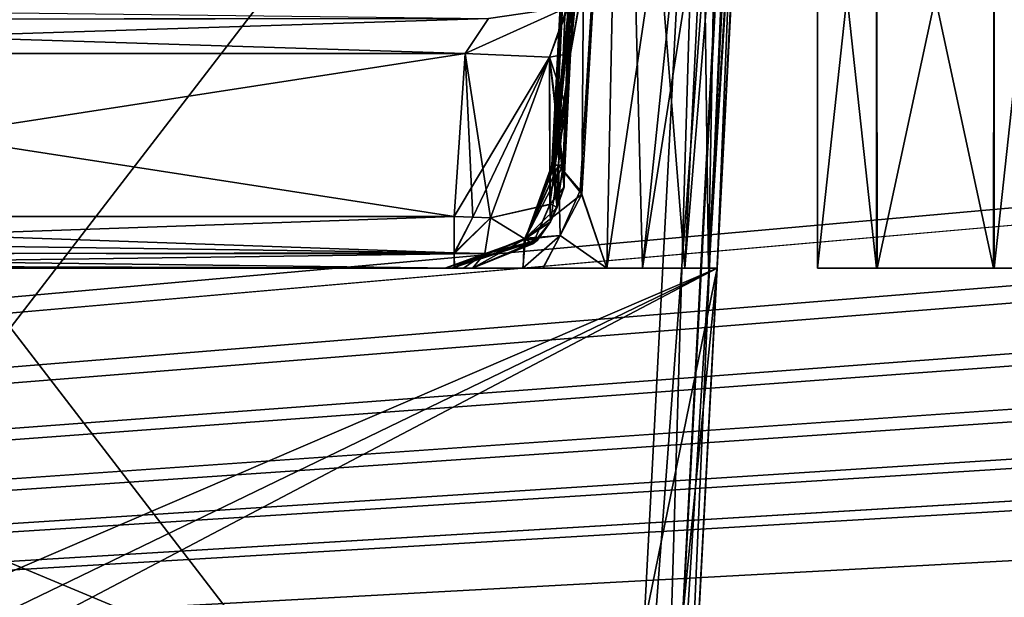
# Model space of a CAD drawing. Header units: inches. Extents: x -9.1 to 9.1, y -1.6 to 4.3.
# Tile 276 of 656: x -3.505 to -2.962, y -1.286 to -0.968. Entities that reach past the tile are written whole.
import ezdxf

# ---------------------------------------------------------------- set-up
doc = ezdxf.new("R2010")
doc.units = ezdxf.units.IN
doc.header["$LTSCALE"] = 81.481481
doc.header["$MEASUREMENT"] = 0
for name, color, linetype in [('124', 7, 'CONTINUOUS'), ('13429', 7, 'CONTINUOUS'), ('13430', 7, 'CONTINUOUS'), ('13431', 7, 'CONTINUOUS'), ('13504', 7, 'CONTINUOUS'), ('13505', 7, 'CONTINUOUS'), ('13506', 7, 'CONTINUOUS'), ('13549', 7, 'CONTINUOUS'), ('13550', 7, 'CONTINUOUS'), ('13551', 7, 'CONTINUOUS'), ('169', 7, 'CONTINUOUS'), ('175', 7, 'CONTINUOUS'), ('2639', 7, 'CONTINUOUS'), ('2640', 7, 'CONTINUOUS'), ('2641', 7, 'CONTINUOUS'), ('2642', 7, 'CONTINUOUS'), ('2643', 7, 'CONTINUOUS'), ('2644', 7, 'CONTINUOUS'), ('395', 7, 'CONTINUOUS'), ('404', 7, 'CONTINUOUS'), ('405', 7, 'CONTINUOUS'), ('406', 7, 'CONTINUOUS'), ('407', 7, 'CONTINUOUS'), ('408', 7, 'CONTINUOUS'), ('409', 7, 'CONTINUOUS'), ('410', 7, 'CONTINUOUS'), ('411', 7, 'CONTINUOUS'), ('412', 7, 'CONTINUOUS'), ('413', 7, 'CONTINUOUS'), ('414', 7, 'CONTINUOUS'), ('415', 7, 'CONTINUOUS'), ('5442', 7, 'CONTINUOUS'), ('5443', 7, 'CONTINUOUS'), ('5615', 7, 'CONTINUOUS'), ('5619', 7, 'CONTINUOUS'), ('5624', 7, 'CONTINUOUS'), ('5625', 7, 'CONTINUOUS'), ('5626', 7, 'CONTINUOUS'), ('5627', 7, 'CONTINUOUS'), ('5916', 7, 'CONTINUOUS'), ('5917', 7, 'CONTINUOUS'), ('78', 7, 'CONTINUOUS'), ('91', 7, 'CONTINUOUS')]:
    doc.layers.add(name, color=color, linetype=linetype)

msp = doc.modelspace()

# ---------------------------------------------------------------- linework, layer by layer
at = {"layer": '124', "linetype": 'Continuous'}
for points in [[(-3.12031, -1.105, 4.05518), (-3.89919, -1.105, 4.05518), (-3.13698, -1.42314, 4.05518), (-3.12031, -1.105, 4.05518)], [(-3.13698, -1.42314, 4.05518), (-3.89919, -1.105, 4.05518), (-3.1556, -1.46352, 4.05518), (-3.13698, -1.42314, 4.05518)], [(-3.1556, -1.46352, 4.05518), (-3.89919, -1.105, 4.05518), (-3.1969, -1.48, 4.05518), (-3.1556, -1.46352, 4.05518)], [(-3.1969, -1.48, 4.05518), (-3.89919, -1.105, 4.05518), (-3.83209, -1.48, 4.05518), (-3.1969, -1.48, 4.05518)]]:
    msp.add_3dface(points, dxfattribs=at)
at = {"layer": '13429', "linetype": 'Continuous'}
for points in [[(-3.06495, -0.805, 3.6), (-3.06495, -1.105, 3.6), (-3.03249, -1.105, 3.6562), (-3.06495, -0.805, 3.6)], [(-3.03247, -0.805, 3.65625), (-3.06495, -0.805, 3.6), (-3.03249, -1.105, 3.6562), (-3.03247, -0.805, 3.65625)], [(-2.96795, -1.105, 3.65646), (-3.03247, -0.805, 3.65625), (-3.03249, -1.105, 3.6562), (-2.96795, -1.105, 3.65646)], [(-2.96753, -0.805, 3.65625), (-3.03247, -0.805, 3.65625), (-2.96795, -1.105, 3.65646), (-2.96753, -0.805, 3.65625)], [(-2.93505, -1.105, 3.6), (-2.96753, -0.805, 3.65625), (-2.96795, -1.105, 3.65646), (-2.93505, -1.105, 3.6)], [(-2.93505, -0.805, 3.6), (-2.96753, -0.805, 3.65625), (-2.93505, -1.105, 3.6), (-2.93505, -0.805, 3.6)]]:
    msp.add_3dface(points, dxfattribs=at)
at = {"layer": '13430', "linetype": 'Continuous'}
for points in [[(-3.06495, -1.105, 3.6), (-2.93505, -1.105, 3.6), (-2.96795, -1.105, 3.65646), (-3.06495, -1.105, 3.6)], [(-2.93505, -1.105, 3.6), (-3.06495, -1.105, 3.6), (-3.03205, -1.105, 3.54354), (-2.93505, -1.105, 3.6)], [(-3.06495, -1.105, 3.6), (-2.96795, -1.105, 3.65646), (-3.03249, -1.105, 3.6562), (-3.06495, -1.105, 3.6)], [(-2.96751, -1.105, 3.5438), (-2.93505, -1.105, 3.6), (-3.03205, -1.105, 3.54354), (-2.96751, -1.105, 3.5438)]]:
    msp.add_3dface(points, dxfattribs=at)
at = {"layer": '13431', "linetype": 'Continuous'}
for points in [[(-3.06495, -1.105, 3.6), (-3.06495, -0.805, 3.6), (-3.03247, -0.805, 3.54375), (-3.06495, -1.105, 3.6)], [(-3.03205, -1.105, 3.54354), (-3.06495, -1.105, 3.6), (-3.03247, -0.805, 3.54375), (-3.03205, -1.105, 3.54354)], [(-2.96753, -0.805, 3.54375), (-3.03205, -1.105, 3.54354), (-3.03247, -0.805, 3.54375), (-2.96753, -0.805, 3.54375)], [(-2.96751, -1.105, 3.5438), (-3.03205, -1.105, 3.54354), (-2.96753, -0.805, 3.54375), (-2.96751, -1.105, 3.5438)], [(-2.93505, -0.805, 3.6), (-2.96751, -1.105, 3.5438), (-2.96753, -0.805, 3.54375), (-2.93505, -0.805, 3.6)], [(-2.93505, -0.805, 3.6), (-2.93505, -1.105, 3.6), (-2.96751, -1.105, 3.5438), (-2.93505, -0.805, 3.6)]]:
    msp.add_3dface(points, dxfattribs=at)
at = {"layer": '13504', "linetype": 'Continuous'}
for points in [[(-3.06495, -0.805, -3.6), (-3.06495, -1.105, -3.6), (-3.03249, -1.105, -3.5438), (-3.06495, -0.805, -3.6)], [(-3.03247, -0.805, -3.54375), (-3.06495, -0.805, -3.6), (-3.03249, -1.105, -3.5438), (-3.03247, -0.805, -3.54375)], [(-2.96795, -1.105, -3.54354), (-3.03247, -0.805, -3.54375), (-3.03249, -1.105, -3.5438), (-2.96795, -1.105, -3.54354)], [(-2.96753, -0.805, -3.54375), (-3.03247, -0.805, -3.54375), (-2.96795, -1.105, -3.54354), (-2.96753, -0.805, -3.54375)], [(-2.93505, -1.105, -3.6), (-2.96753, -0.805, -3.54375), (-2.96795, -1.105, -3.54354), (-2.93505, -1.105, -3.6)], [(-2.93505, -0.805, -3.6), (-2.96753, -0.805, -3.54375), (-2.93505, -1.105, -3.6), (-2.93505, -0.805, -3.6)]]:
    msp.add_3dface(points, dxfattribs=at)
at = {"layer": '13505', "linetype": 'Continuous'}
for points in [[(-3.06495, -1.105, -3.6), (-2.93505, -1.105, -3.6), (-2.96795, -1.105, -3.54354), (-3.06495, -1.105, -3.6)], [(-2.93505, -1.105, -3.6), (-3.06495, -1.105, -3.6), (-3.03205, -1.105, -3.65646), (-2.93505, -1.105, -3.6)], [(-3.06495, -1.105, -3.6), (-2.96795, -1.105, -3.54354), (-3.03249, -1.105, -3.5438), (-3.06495, -1.105, -3.6)], [(-2.96751, -1.105, -3.6562), (-2.93505, -1.105, -3.6), (-3.03205, -1.105, -3.65646), (-2.96751, -1.105, -3.6562)]]:
    msp.add_3dface(points, dxfattribs=at)
at = {"layer": '13506', "linetype": 'Continuous'}
for points in [[(-3.06495, -1.105, -3.6), (-3.06495, -0.805, -3.6), (-3.03247, -0.805, -3.65625), (-3.06495, -1.105, -3.6)], [(-3.03205, -1.105, -3.65646), (-3.06495, -1.105, -3.6), (-3.03247, -0.805, -3.65625), (-3.03205, -1.105, -3.65646)], [(-2.96753, -0.805, -3.65625), (-3.03205, -1.105, -3.65646), (-3.03247, -0.805, -3.65625), (-2.96753, -0.805, -3.65625)], [(-2.96751, -1.105, -3.6562), (-3.03205, -1.105, -3.65646), (-2.96753, -0.805, -3.65625), (-2.96751, -1.105, -3.6562)], [(-2.93505, -0.805, -3.6), (-2.96751, -1.105, -3.6562), (-2.96753, -0.805, -3.65625), (-2.93505, -0.805, -3.6)], [(-2.93505, -0.805, -3.6), (-2.93505, -1.105, -3.6), (-2.96751, -1.105, -3.6562), (-2.93505, -0.805, -3.6)]]:
    msp.add_3dface(points, dxfattribs=at)
at = {"layer": '13549', "linetype": 'Continuous'}
for points in [[(-3.06495, -0.805), (-3.06495, -1.105), (-3.03249, -1.105, 0.0562), (-3.06495, -0.805)], [(-3.03247, -0.805, 0.05625), (-3.06495, -0.805), (-3.03249, -1.105, 0.0562), (-3.03247, -0.805, 0.05625)], [(-2.96795, -1.105, 0.05646), (-3.03247, -0.805, 0.05625), (-3.03249, -1.105, 0.0562), (-2.96795, -1.105, 0.05646)], [(-2.96753, -0.805, 0.05625), (-3.03247, -0.805, 0.05625), (-2.96795, -1.105, 0.05646), (-2.96753, -0.805, 0.05625)], [(-2.93505, -1.105), (-2.96753, -0.805, 0.05625), (-2.96795, -1.105, 0.05646), (-2.93505, -1.105)], [(-2.93505, -0.805), (-2.96753, -0.805, 0.05625), (-2.93505, -1.105), (-2.93505, -0.805)]]:
    msp.add_3dface(points, dxfattribs=at)
at = {"layer": '13550', "linetype": 'Continuous'}
for points in [[(-3.06495, -1.105), (-2.93505, -1.105), (-2.96795, -1.105, 0.05646), (-3.06495, -1.105)], [(-2.93505, -1.105), (-3.06495, -1.105), (-3.03205, -1.105, -0.05646), (-2.93505, -1.105)], [(-3.06495, -1.105), (-2.96795, -1.105, 0.05646), (-3.03249, -1.105, 0.0562), (-3.06495, -1.105)], [(-2.96751, -1.105, -0.0562), (-2.93505, -1.105), (-3.03205, -1.105, -0.05646), (-2.96751, -1.105, -0.0562)]]:
    msp.add_3dface(points, dxfattribs=at)
at = {"layer": '13551', "linetype": 'Continuous'}
for points in [[(-3.06495, -1.105), (-3.06495, -0.805), (-3.03247, -0.805, -0.05625), (-3.06495, -1.105)], [(-3.03205, -1.105, -0.05646), (-3.06495, -1.105), (-3.03247, -0.805, -0.05625), (-3.03205, -1.105, -0.05646)], [(-2.96753, -0.805, -0.05625), (-3.03205, -1.105, -0.05646), (-3.03247, -0.805, -0.05625), (-2.96753, -0.805, -0.05625)], [(-2.96751, -1.105, -0.0562), (-3.03205, -1.105, -0.05646), (-2.96753, -0.805, -0.05625), (-2.96751, -1.105, -0.0562)], [(-2.93505, -0.805), (-2.96751, -1.105, -0.0562), (-2.96753, -0.805, -0.05625), (-2.93505, -0.805)], [(-2.93505, -0.805), (-2.93505, -1.105), (-2.96751, -1.105, -0.0562), (-2.93505, -0.805)]]:
    msp.add_3dface(points, dxfattribs=at)
at = {"layer": '169', "linetype": 'Continuous'}
for points in [[(-3.89919, -1.105, 3.7469), (-3.89919, -1.105, 4.05518), (-3.12031, -1.105, 4.05518), (-3.89919, -1.105, 3.7469)], [(-3.89919, -1.105, 3.7469), (-3.12031, -1.105, 4.05518), (-3.88543, -1.105, 3.6997), (-3.89919, -1.105, 3.7469)], [(-3.88543, -1.105, 3.6997), (-3.12031, -1.105, 4.05518), (-3.86716, -1.105, 3.67513), (-3.88543, -1.105, 3.6997)], [(-3.86716, -1.105, 3.67513), (-3.12031, -1.105, 4.05518), (-3.84226, -1.105, 3.65059), (-3.86716, -1.105, 3.67513)], [(-3.84226, -1.105, 3.65059), (-3.12031, -1.105, 4.05518), (-3.84181, -1.105, 3.50599), (-3.84226, -1.105, 3.65059)], [(-3.84181, -1.105, 3.50599), (-3.12031, -1.105, 4.05518), (-3.26648, -1.105, 3.65059), (-3.84181, -1.105, 3.50599)], [(-3.26502, -1.105, 3.50597), (-3.84181, -1.105, 3.50599), (-3.27037, -1.105, 3.57837), (-3.26502, -1.105, 3.50597)], [(-3.27037, -1.105, 3.57837), (-3.84181, -1.105, 3.50599), (-3.26648, -1.105, 3.65059), (-3.27037, -1.105, 3.57837)], [(-3.25506, -1.105, 3.5077), (-3.26502, -1.105, 3.50597), (-3.27037, -1.105, 3.57837), (-3.25506, -1.105, 3.5077)], [(-3.26648, -1.105, 3.65059), (-3.12031, -1.105, 4.05518), (-3.22713, -1.105, 3.67376), (-3.26648, -1.105, 3.65059)], [(-3.26002, -1.105, 3.5064), (-3.26502, -1.105, 3.50597), (-3.25506, -1.105, 3.5077), (-3.26002, -1.105, 3.5064)], [(-3.22713, -1.105, 3.67376), (-3.12031, -1.105, 4.05518), (-3.21617, -1.105, 3.68075), (-3.22713, -1.105, 3.67376)], [(-3.21617, -1.105, 3.68075), (-3.12031, -1.105, 4.05518), (-3.18096, -1.105, 3.71481), (-3.21617, -1.105, 3.68075)], [(-3.18096, -1.105, 3.71481), (-3.12031, -1.105, 4.05518), (-3.16139, -1.105, 3.74099), (-3.18096, -1.105, 3.71481)], [(-3.16139, -1.105, 3.74099), (-3.12031, -1.105, 4.05518), (-3.13807, -1.105, 3.7639), (-3.16139, -1.105, 3.74099)], [(-3.13807, -1.105, 3.7639), (-3.12031, -1.105, 4.05518), (-3.12497, -1.105, 3.78104), (-3.13807, -1.105, 3.7639)], [(-3.12031, -1.105, 4.05518), (-3.12031, -1.105, 3.80209), (-3.12497, -1.105, 3.78104), (-3.12031, -1.105, 4.05518)]]:
    msp.add_3dface(points, dxfattribs=at)
at = {"layer": '175', "linetype": 'Continuous'}
for points in [[(-3.12031, -1.105, -4.04245), (-3.89919, -1.105, -4.04245), (-3.12031, -1.105, -3.80209), (-3.12031, -1.105, -4.04245)], [(-3.12031, -1.105, -3.80209), (-3.89919, -1.105, -4.04245), (-3.12497, -1.105, -3.78104), (-3.12031, -1.105, -3.80209)], [(-3.13807, -1.105, -3.7639), (-3.89919, -1.105, -4.04245), (-3.16139, -1.105, -3.74099), (-3.13807, -1.105, -3.7639)], [(-3.89919, -1.105, -4.04245), (-3.13807, -1.105, -3.7639), (-3.12497, -1.105, -3.78104), (-3.89919, -1.105, -4.04245)], [(-3.89919, -1.105, -4.04245), (-3.18096, -1.105, -3.7148), (-3.16139, -1.105, -3.74099), (-3.89919, -1.105, -4.04245)], [(-3.18096, -1.105, -3.7148), (-3.89919, -1.105, -4.04245), (-3.21632, -1.105, -3.68066), (-3.18096, -1.105, -3.7148)], [(-3.21632, -1.105, -3.68066), (-3.89919, -1.105, -4.04245), (-3.2273, -1.105, -3.67366), (-3.21632, -1.105, -3.68066)], [(-3.2273, -1.105, -3.67366), (-3.89919, -1.105, -4.04245), (-3.26648, -1.105, -3.65059), (-3.2273, -1.105, -3.67366)], [(-3.26648, -1.105, -3.65059), (-3.89919, -1.105, -4.04245), (-3.27037, -1.105, -3.57837), (-3.26648, -1.105, -3.65059)], [(-3.27037, -1.105, -3.57837), (-3.89919, -1.105, -4.04245), (-3.84226, -1.105, -3.65059), (-3.27037, -1.105, -3.57837)], [(-3.2651, -1.105, -3.50597), (-3.27037, -1.105, -3.57837), (-3.84226, -1.105, -3.65059), (-3.2651, -1.105, -3.50597)], [(-3.84226, -1.105, -3.50597), (-3.2651, -1.105, -3.50597), (-3.84226, -1.105, -3.65059), (-3.84226, -1.105, -3.50597)], [(-3.25506, -1.105, -3.5077), (-3.27037, -1.105, -3.57837), (-3.25998, -1.105, -3.50641), (-3.25506, -1.105, -3.5077)], [(-3.25998, -1.105, -3.50641), (-3.27037, -1.105, -3.57837), (-3.2651, -1.105, -3.50597), (-3.25998, -1.105, -3.50641)]]:
    msp.add_3dface(points, dxfattribs=at)
at = {"layer": '2639', "linetype": 'Continuous'}
for points in [[(-3.84077, -1.07657, -3.47601), (-3.2651, -1.09647, -3.48502), (-3.85699, -1.0882, -3.47903), (-3.84077, -1.07657, -3.47601)], [(-3.2651, -1.07657, -3.47601), (-3.2651, -1.09647, -3.48502), (-3.84077, -1.07657, -3.47601), (-3.2651, -1.07657, -3.47601)], [(-3.85699, -1.0882, -3.47903), (-3.2651, -1.09647, -3.48502), (-3.8713, -1.0975, -3.48613), (-3.85699, -1.0882, -3.47903)], [(-3.2651, -1.09647, -3.48502), (-3.2651, -1.105, -3.50597), (-3.8713, -1.0975, -3.48613), (-3.2651, -1.09647, -3.48502)], [(-3.8713, -1.0975, -3.48613), (-3.2651, -1.105, -3.50597), (-3.85743, -1.10305, -3.49532), (-3.8713, -1.0975, -3.48613)], [(-3.2651, -1.105, -3.50597), (-3.84226, -1.105, -3.50597), (-3.85743, -1.10305, -3.49532), (-3.2651, -1.105, -3.50597)]]:
    msp.add_3dface(points, dxfattribs=at)
at = {"layer": '2640', "linetype": 'Continuous'}
for points in [[(-3.84548, -0.98664, -3.4713), (-3.25904, -0.98664, -3.4713), (-3.84077, -1.07657, -3.47601), (-3.84548, -0.98664, -3.4713)], [(-3.25904, -0.98664, -3.4713), (-3.2651, -1.07657, -3.47601), (-3.84077, -1.07657, -3.47601), (-3.25904, -0.98664, -3.4713)]]:
    msp.add_3dface(points, dxfattribs=at)
at = {"layer": '2641', "linetype": 'Continuous'}
for points in [[(-3.25904, -0.98664, -3.4713), (-3.21266, -0.98864, -3.4935), (-3.2651, -1.07657, -3.47601), (-3.25904, -0.98664, -3.4713)], [(-3.21266, -0.98864, -3.4935), (-3.20113, -0.98664, -3.54659), (-3.21241, -1.06989, -3.50617), (-3.21266, -0.98864, -3.4935)], [(-3.20113, -0.98664, -3.54659), (-3.2047, -1.06048, -3.52652), (-3.21241, -1.06989, -3.50617), (-3.20113, -0.98664, -3.54659)], [(-3.20113, -0.98664, -3.54659), (-3.2031, -1.01737, -3.54776), (-3.2047, -1.06048, -3.52652), (-3.20113, -0.98664, -3.54659)], [(-3.2651, -1.07657, -3.47601), (-3.21266, -0.98864, -3.4935), (-3.25493, -1.07688, -3.4769), (-3.2651, -1.07657, -3.47601)], [(-3.21266, -0.98864, -3.4935), (-3.24505, -1.07714, -3.4795), (-3.25493, -1.07688, -3.4769), (-3.21266, -0.98864, -3.4935)], [(-3.24505, -1.07714, -3.4795), (-3.21266, -0.98864, -3.4935), (-3.21241, -1.06989, -3.50617), (-3.24505, -1.07714, -3.4795)], [(-3.2031, -1.01737, -3.54776), (-3.20506, -1.04814, -3.54893), (-3.2047, -1.06048, -3.52652), (-3.2031, -1.01737, -3.54776)]]:
    msp.add_3dface(points, dxfattribs=at)
at = {"layer": '2642', "linetype": 'Continuous'}
for points in [[(-3.1919, -0.67738, -3.6), (-3.17224, -0.67738, -3.6846), (-3.21133, -1.04814, -3.6), (-3.1919, -0.67738, -3.6)], [(-3.21133, -1.04814, -3.6), (-3.17224, -0.67738, -3.6846), (-3.2104, -1.04814, -3.61979), (-3.21133, -1.04814, -3.6)], [(-3.20975, -1.04814, -3.57427), (-3.1919, -0.67738, -3.6), (-3.21133, -1.04814, -3.6), (-3.20975, -1.04814, -3.57427)], [(-3.2104, -1.04814, -3.61979), (-3.17224, -0.67738, -3.6846), (-3.20762, -1.04814, -3.63941), (-3.2104, -1.04814, -3.61979)], [(-3.20506, -1.04814, -3.54893), (-3.1919, -0.67738, -3.6), (-3.20975, -1.04814, -3.57427), (-3.20506, -1.04814, -3.54893)], [(-3.20762, -1.04814, -3.63941), (-3.17224, -0.67738, -3.6846), (-3.19574, -1.0621, -3.68157), (-3.20762, -1.04814, -3.63941)], [(-3.2031, -1.01737, -3.54776), (-3.1919, -0.67738, -3.6), (-3.20506, -1.04814, -3.54893), (-3.2031, -1.01737, -3.54776)], [(-3.20113, -0.98664, -3.54659), (-3.1919, -0.67738, -3.6), (-3.2031, -1.01737, -3.54776), (-3.20113, -0.98664, -3.54659)], [(-3.20113, -0.98664, -3.54659), (-3.19011, -0.92503, -3.52363), (-3.1919, -0.67738, -3.6), (-3.20113, -0.98664, -3.54659)], [(-3.19574, -1.0621, -3.68157), (-3.17224, -0.67738, -3.6846), (-3.18096, -1.105, -3.7148), (-3.19574, -1.0621, -3.68157)], [(-3.17224, -0.67738, -3.6846), (-3.1173, -0.67738, -3.75187), (-3.18096, -1.105, -3.7148), (-3.17224, -0.67738, -3.6846)], [(-3.18096, -1.105, -3.7148), (-3.1173, -0.67738, -3.75187), (-3.16139, -1.105, -3.74099), (-3.18096, -1.105, -3.7148)], [(-3.1173, -0.67738, -3.75187), (-3.12772, -0.89133, -3.75792), (-3.16139, -1.105, -3.74099), (-3.1173, -0.67738, -3.75187)], [(-3.12772, -0.89133, -3.75792), (-3.13807, -1.105, -3.7639), (-3.16139, -1.105, -3.74099), (-3.12772, -0.89133, -3.75792)]]:
    msp.add_3dface(points, dxfattribs=at)
at = {"layer": '2643', "linetype": 'Continuous'}
for points in [[(-3.13807, -1.105, -3.7639), (-3.12772, -0.89133, -3.75792), (-3.10302, -0.67768, -3.76938), (-3.13807, -1.105, -3.7639)], [(-3.12497, -1.105, -3.78104), (-3.13807, -1.105, -3.7639), (-3.10302, -0.67768, -3.76938), (-3.12497, -1.105, -3.78104)], [(-3.12031, -1.105, -3.80209), (-3.12497, -1.105, -3.78104), (-3.09848, -0.67755, -3.7838), (-3.12031, -1.105, -3.80209)], [(-3.09848, -0.67755, -3.7838), (-3.12497, -1.105, -3.78104), (-3.10302, -0.67768, -3.76938), (-3.09848, -0.67755, -3.7838)], [(-3.0979, -0.67738, -3.79138), (-3.12031, -1.105, -3.80209), (-3.09848, -0.67755, -3.7838), (-3.0979, -0.67738, -3.79138)]]:
    msp.add_3dface(points, dxfattribs=at)
at = {"layer": '2644', "linetype": 'Continuous'}
for points in [[(-3.13827, -1.44782, -4.17841), (-3.13698, -1.42314, -4.11649), (-3.081, -0.355, -4.53392), (-3.13827, -1.44782, -4.17841)], [(-3.09584, -0.63817, -4.4453), (-3.13827, -1.44782, -4.17841), (-3.081, -0.355, -4.53392), (-3.09584, -0.63817, -4.4453)], [(-3.13698, -1.42314, -4.04245), (-3.12031, -1.105, -4.04245), (-3.081, -0.355, -4.53392), (-3.13698, -1.42314, -4.04245)], [(-3.13698, -1.42314, -4.11649), (-3.13698, -1.42314, -4.04245), (-3.081, -0.355, -4.53392), (-3.13698, -1.42314, -4.11649)], [(-3.081, -0.355, -4.53392), (-3.12031, -1.105, -4.04245), (-3.12031, -1.105, -3.80209), (-3.081, -0.355, -4.53392)], [(-3.0979, -0.67738, -3.79138), (-3.081, -0.355, -4.53392), (-3.12031, -1.105, -3.80209), (-3.0979, -0.67738, -3.79138)], [(-3.14486, -1.57343, -4.20977), (-3.14145, -1.50843, -4.20637), (-3.09584, -0.63817, -4.4453), (-3.14486, -1.57343, -4.20977)], [(-3.14486, -1.57343, -4.39629), (-3.14486, -1.57343, -4.20977), (-3.09584, -0.63817, -4.4453), (-3.14486, -1.57343, -4.39629)], [(-3.14145, -1.50843, -4.20637), (-3.13827, -1.44782, -4.17841), (-3.09584, -0.63817, -4.4453), (-3.14145, -1.50843, -4.20637)]]:
    msp.add_3dface(points, dxfattribs=at)
at = {"layer": '395', "linetype": 'Continuous'}
for points in [[(-8.57837, -1.57343, 4.62775), (8.57837, -1.57343, 4.62775), (-8.52935, -0.63817, 4.57874), (-8.57837, -1.57343, 4.62775)], [(-8.52935, -0.63817, 4.57874), (8.57837, -1.57343, 4.62775), (-7.12257, -0.63817, 4.57874), (-8.52935, -0.63817, 4.57874)], [(-7.12257, -0.63817, 4.57874), (8.57837, -1.57343, 4.62775), (-6.87743, -0.63817, 4.57874), (-7.12257, -0.63817, 4.57874)], [(-6.87743, -0.63817, 4.57874), (8.57837, -1.57343, 4.62775), (-6.10307, -0.63817, 4.57874), (-6.87743, -0.63817, 4.57874)], [(-6.10307, -0.63817, 4.57874), (8.57837, -1.57343, 4.62775), (-5.89693, -0.63817, 4.57874), (-6.10307, -0.63817, 4.57874)], [(-5.89693, -0.63817, 4.57874), (8.57837, -1.57343, 4.62775), (-5.12257, -0.63817, 4.57874), (-5.89693, -0.63817, 4.57874)], [(-5.12257, -0.63817, 4.57874), (8.57837, -1.57343, 4.62775), (-4.87743, -0.63817, 4.57874), (-5.12257, -0.63817, 4.57874)], [(-4.87743, -0.63817, 4.57874), (8.57837, -1.57343, 4.62775), (-4.10307, -0.63817, 4.57874), (-4.87743, -0.63817, 4.57874)], [(8.57837, -1.57343, 4.62775), (-3.89693, -0.63817, 4.57874), (-4.10307, -0.63817, 4.57874), (8.57837, -1.57343, 4.62775)], [(-3.89693, -0.63817, 4.57874), (8.57837, -1.57343, 4.62775), (-3.12257, -0.63817, 4.57874), (-3.89693, -0.63817, 4.57874)], [(-3.12257, -0.63817, 4.57874), (8.57837, -1.57343, 4.62775), (-2.87743, -0.63817, 4.57874), (-3.12257, -0.63817, 4.57874)]]:
    msp.add_3dface(points, dxfattribs=at)
at = {"layer": '404', "linetype": 'Continuous'}
for points in [[(-3.09584, -0.63817, 4.4453), (-3.09655, -0.65162, 3.78426), (-3.14486, -1.57343, 4.39629), (-3.09584, -0.63817, 4.4453)], [(-3.09655, -0.65162, 3.78426), (-3.12031, -1.105, 4.05518), (-3.14486, -1.57343, 4.39629), (-3.09655, -0.65162, 3.78426)], [(-3.0979, -0.67738, 3.79138), (-3.12031, -1.105, 4.05518), (-3.09655, -0.65162, 3.78426), (-3.0979, -0.67738, 3.79138)], [(-3.12031, -1.105, 3.80209), (-3.12031, -1.105, 4.05518), (-3.0979, -0.67738, 3.79138), (-3.12031, -1.105, 3.80209)], [(-3.14486, -1.57343, 4.39629), (-3.12031, -1.105, 4.05518), (-3.14145, -1.50843, 4.20637), (-3.14486, -1.57343, 4.39629)], [(-3.14145, -1.50843, 4.20637), (-3.12031, -1.105, 4.05518), (-3.13827, -1.44786, 4.17845), (-3.14145, -1.50843, 4.20637)], [(-3.13827, -1.44786, 4.17845), (-3.12031, -1.105, 4.05518), (-3.13698, -1.42314, 4.11649), (-3.13827, -1.44786, 4.17845)], [(-3.12031, -1.105, 4.05518), (-3.13698, -1.42314, 4.05518), (-3.13698, -1.42314, 4.11649), (-3.12031, -1.105, 4.05518)]]:
    msp.add_3dface(points, dxfattribs=at)
at = {"layer": '405', "linetype": 'Continuous'}
for points in [[(-3.12497, -1.105, 3.78104), (-3.1173, -0.67738, 3.75187), (-3.12772, -0.89133, 3.75792), (-3.12497, -1.105, 3.78104)], [(-3.1173, -0.67738, 3.75187), (-3.12497, -1.105, 3.78104), (-3.10303, -0.67768, 3.76938), (-3.1173, -0.67738, 3.75187)], [(-3.12497, -1.105, 3.78104), (-3.12031, -1.105, 3.80209), (-3.10303, -0.67768, 3.76938), (-3.12497, -1.105, 3.78104)], [(-3.12031, -1.105, 3.80209), (-3.0979, -0.67738, 3.79138), (-3.09848, -0.67755, 3.78386), (-3.12031, -1.105, 3.80209)], [(-3.12031, -1.105, 3.80209), (-3.09848, -0.67755, 3.78386), (-3.10303, -0.67768, 3.76938), (-3.12031, -1.105, 3.80209)], [(-3.13807, -1.105, 3.7639), (-3.12497, -1.105, 3.78104), (-3.12772, -0.89133, 3.75792), (-3.13807, -1.105, 3.7639)]]:
    msp.add_3dface(points, dxfattribs=at)
at = {"layer": '406', "linetype": 'Continuous'}
for points in [[(-3.21133, -1.04814, 3.6), (-3.2104, -1.04814, 3.61979), (-3.1919, -0.67738, 3.6), (-3.21133, -1.04814, 3.6)], [(-3.20975, -1.04814, 3.57427), (-3.21133, -1.04814, 3.6), (-3.17224, -0.67738, 3.5154), (-3.20975, -1.04814, 3.57427)], [(-3.17224, -0.67738, 3.5154), (-3.21133, -1.04814, 3.6), (-3.1919, -0.67738, 3.6), (-3.17224, -0.67738, 3.5154)], [(-3.2104, -1.04814, 3.61979), (-3.20762, -1.04814, 3.63941), (-3.1919, -0.67738, 3.6), (-3.2104, -1.04814, 3.61979)], [(-3.20113, -0.98664, 3.54659), (-3.20975, -1.04814, 3.57427), (-3.17224, -0.67738, 3.5154), (-3.20113, -0.98664, 3.54659)], [(-3.20762, -1.04814, 3.63941), (-3.19484, -1.06412, 3.68396), (-3.1919, -0.67738, 3.6), (-3.20762, -1.04814, 3.63941)], [(-3.19052, -0.92607, 3.52453), (-3.20113, -0.98664, 3.54659), (-3.17224, -0.67738, 3.5154), (-3.19052, -0.92607, 3.52453)], [(-3.19484, -1.06412, 3.68396), (-3.18096, -1.105, 3.71481), (-3.17224, -0.67738, 3.6846), (-3.19484, -1.06412, 3.68396)], [(-3.1919, -0.67738, 3.6), (-3.19484, -1.06412, 3.68396), (-3.17224, -0.67738, 3.6846), (-3.1919, -0.67738, 3.6)], [(-3.18096, -1.105, 3.71481), (-3.16139, -1.105, 3.74099), (-3.17224, -0.67738, 3.6846), (-3.18096, -1.105, 3.71481)], [(-3.16139, -1.105, 3.74099), (-3.13807, -1.105, 3.7639), (-3.17224, -0.67738, 3.6846), (-3.16139, -1.105, 3.74099)], [(-3.17224, -0.67738, 3.6846), (-3.13807, -1.105, 3.7639), (-3.12772, -0.89133, 3.75792), (-3.17224, -0.67738, 3.6846)], [(-3.20975, -1.04814, 3.57427), (-3.20113, -0.98664, 3.54659), (-3.2031, -1.01737, 3.54776), (-3.20975, -1.04814, 3.57427)], [(-3.20506, -1.04814, 3.54892), (-3.20975, -1.04814, 3.57427), (-3.2031, -1.01737, 3.54776), (-3.20506, -1.04814, 3.54892)]]:
    msp.add_3dface(points, dxfattribs=at)
at = {"layer": '407', "linetype": 'Continuous'}
for points in [[(-3.19484, -1.06412, 3.68396), (-3.20762, -1.04814, 3.63941), (-3.22653, -1.08911, 3.643), (-3.19484, -1.06412, 3.68396)], [(-3.19484, -1.06412, 3.68396), (-3.22653, -1.08911, 3.643), (-3.20683, -1.08704, 3.67498), (-3.19484, -1.06412, 3.68396)], [(-3.18096, -1.105, 3.71481), (-3.19484, -1.06412, 3.68396), (-3.20683, -1.08704, 3.67498), (-3.18096, -1.105, 3.71481)], [(-3.26648, -1.105, 3.65059), (-3.22713, -1.105, 3.67376), (-3.22653, -1.08911, 3.643), (-3.26648, -1.105, 3.65059)], [(-3.22713, -1.105, 3.67376), (-3.21617, -1.105, 3.68075), (-3.20683, -1.08704, 3.67498), (-3.22713, -1.105, 3.67376)], [(-3.22653, -1.08911, 3.643), (-3.22713, -1.105, 3.67376), (-3.20683, -1.08704, 3.67498), (-3.22653, -1.08911, 3.643)], [(-3.21617, -1.105, 3.68075), (-3.18096, -1.105, 3.71481), (-3.20683, -1.08704, 3.67498), (-3.21617, -1.105, 3.68075)]]:
    msp.add_3dface(points, dxfattribs=at)
at = {"layer": '408', "linetype": 'Continuous'}
for points in [[(-3.22653, -1.08911, 3.643), (-3.20762, -1.04814, 3.63941), (-3.21207, -1.07943, 3.53402), (-3.22653, -1.08911, 3.643)], [(-3.21207, -1.07943, 3.53402), (-3.20762, -1.04814, 3.63941), (-3.20845, -1.07132, 3.53851), (-3.21207, -1.07943, 3.53402)], [(-3.2104, -1.04814, 3.61979), (-3.21133, -1.04814, 3.6), (-3.20845, -1.07132, 3.53851), (-3.2104, -1.04814, 3.61979)], [(-3.21133, -1.04814, 3.6), (-3.20975, -1.04814, 3.57427), (-3.20845, -1.07132, 3.53851), (-3.21133, -1.04814, 3.6)], [(-3.20762, -1.04814, 3.63941), (-3.2104, -1.04814, 3.61979), (-3.20845, -1.07132, 3.53851), (-3.20762, -1.04814, 3.63941)], [(-3.20975, -1.04814, 3.57427), (-3.20506, -1.04814, 3.54892), (-3.20845, -1.07132, 3.53851), (-3.20975, -1.04814, 3.57427)], [(-3.21928, -1.08952, 3.52731), (-3.22653, -1.08911, 3.643), (-3.21207, -1.07943, 3.53402), (-3.21928, -1.08952, 3.52731)], [(-3.25506, -1.105, 3.5077), (-3.27037, -1.105, 3.57837), (-3.22653, -1.08911, 3.643), (-3.25506, -1.105, 3.5077)], [(-3.27037, -1.105, 3.57837), (-3.26648, -1.105, 3.65059), (-3.22653, -1.08911, 3.643), (-3.27037, -1.105, 3.57837)], [(-3.25506, -1.105, 3.5077), (-3.22653, -1.08911, 3.643), (-3.21928, -1.08952, 3.52731), (-3.25506, -1.105, 3.5077)]]:
    msp.add_3dface(points, dxfattribs=at)
at = {"layer": '409', "linetype": 'Continuous'}
for points in [[(-3.20845, -1.07132, 3.53851), (-3.20506, -1.04814, 3.54892), (-3.2046, -1.0603, 3.52714), (-3.20845, -1.07132, 3.53851)], [(-3.21229, -1.06974, 3.50636), (-3.20845, -1.07132, 3.53851), (-3.2046, -1.0603, 3.52714), (-3.21229, -1.06974, 3.50636)], [(-3.24505, -1.07714, 3.4795), (-3.22181, -1.09164, 3.50824), (-3.21229, -1.06974, 3.50636), (-3.24505, -1.07714, 3.4795)], [(-3.22181, -1.09164, 3.50824), (-3.21207, -1.07943, 3.53402), (-3.21229, -1.06974, 3.50636), (-3.22181, -1.09164, 3.50824)], [(-3.21207, -1.07943, 3.53402), (-3.20845, -1.07132, 3.53851), (-3.21229, -1.06974, 3.50636), (-3.21207, -1.07943, 3.53402)], [(-3.24821, -1.09696, 3.48843), (-3.22181, -1.09164, 3.50824), (-3.24505, -1.07714, 3.4795), (-3.24821, -1.09696, 3.48843)], [(-3.21928, -1.08952, 3.52731), (-3.21207, -1.07943, 3.53402), (-3.22181, -1.09164, 3.50824), (-3.21928, -1.08952, 3.52731)], [(-3.25506, -1.105, 3.5077), (-3.21928, -1.08952, 3.52731), (-3.24821, -1.09696, 3.48843), (-3.25506, -1.105, 3.5077)], [(-3.24821, -1.09696, 3.48843), (-3.21928, -1.08952, 3.52731), (-3.22181, -1.09164, 3.50824), (-3.24821, -1.09696, 3.48843)]]:
    msp.add_3dface(points, dxfattribs=at)
at = {"layer": '410', "linetype": 'Continuous'}
for points in [[(-3.2651, -1.07657, 3.47601), (-3.2651, -1.09705, 3.48563), (-3.25492, -1.07688, 3.4769), (-3.2651, -1.07657, 3.47601)], [(-3.2651, -1.09705, 3.48563), (-3.24505, -1.07714, 3.4795), (-3.25492, -1.07688, 3.4769), (-3.2651, -1.09705, 3.48563)], [(-3.24821, -1.09696, 3.48843), (-3.24505, -1.07714, 3.4795), (-3.2651, -1.09705, 3.48563), (-3.24821, -1.09696, 3.48843)], [(-3.26502, -1.105, 3.50597), (-3.24821, -1.09696, 3.48843), (-3.2651, -1.09705, 3.48563), (-3.26502, -1.105, 3.50597)], [(-3.26502, -1.105, 3.50597), (-3.26002, -1.105, 3.5064), (-3.24821, -1.09696, 3.48843), (-3.26502, -1.105, 3.50597)], [(-3.26002, -1.105, 3.5064), (-3.25506, -1.105, 3.5077), (-3.24821, -1.09696, 3.48843), (-3.26002, -1.105, 3.5064)]]:
    msp.add_3dface(points, dxfattribs=at)
at = {"layer": '411', "linetype": 'Continuous'}
for points in [[(-3.84077, -1.07657, 3.47601), (-3.84077, -1.09648, 3.48502), (-3.2651, -1.07657, 3.47601), (-3.84077, -1.07657, 3.47601)], [(-3.84077, -1.09648, 3.48502), (-3.2651, -1.09705, 3.48563), (-3.2651, -1.07657, 3.47601), (-3.84077, -1.09648, 3.48502)], [(-3.84077, -1.09648, 3.48502), (-3.84181, -1.105, 3.50599), (-3.2651, -1.09705, 3.48563), (-3.84077, -1.09648, 3.48502)], [(-3.84181, -1.105, 3.50599), (-3.26502, -1.105, 3.50597), (-3.2651, -1.09705, 3.48563), (-3.84181, -1.105, 3.50599)]]:
    msp.add_3dface(points, dxfattribs=at)
at = {"layer": '412', "linetype": 'Continuous'}
for points in [[(-3.84548, -0.98664, 3.4713), (-3.84077, -1.07657, 3.47601), (-3.2651, -1.07657, 3.47601), (-3.84548, -0.98664, 3.4713)], [(-3.25904, -0.98664, 3.4713), (-3.84548, -0.98664, 3.4713), (-3.2651, -1.07657, 3.47601), (-3.25904, -0.98664, 3.4713)]]:
    msp.add_3dface(points, dxfattribs=at)
at = {"layer": '413', "linetype": 'Continuous'}
for points in [[(-3.25904, -0.98664, 3.4713), (-3.2651, -1.07657, 3.47601), (-3.25492, -1.07688, 3.4769), (-3.25904, -0.98664, 3.4713)], [(-3.21266, -0.98864, 3.4935), (-3.25904, -0.98664, 3.4713), (-3.24505, -1.07714, 3.4795), (-3.21266, -0.98864, 3.4935)], [(-3.24505, -1.07714, 3.4795), (-3.25904, -0.98664, 3.4713), (-3.25492, -1.07688, 3.4769), (-3.24505, -1.07714, 3.4795)], [(-3.20113, -0.98664, 3.54659), (-3.21266, -0.98864, 3.4935), (-3.2031, -1.01737, 3.54776), (-3.20113, -0.98664, 3.54659)], [(-3.21266, -0.98864, 3.4935), (-3.24505, -1.07714, 3.4795), (-3.21229, -1.06974, 3.50636), (-3.21266, -0.98864, 3.4935)], [(-3.21266, -0.98864, 3.4935), (-3.20506, -1.04814, 3.54892), (-3.2031, -1.01737, 3.54776), (-3.21266, -0.98864, 3.4935)], [(-3.20506, -1.04814, 3.54892), (-3.21266, -0.98864, 3.4935), (-3.2046, -1.0603, 3.52714), (-3.20506, -1.04814, 3.54892)], [(-3.21266, -0.98864, 3.4935), (-3.21229, -1.06974, 3.50636), (-3.2046, -1.0603, 3.52714), (-3.21266, -0.98864, 3.4935)]]:
    msp.add_3dface(points, dxfattribs=at)
at = {"layer": '414', "linetype": 'Continuous'}
for points in [[(-3.19052, -0.92607, 3.52453), (-3.20216, -0.9609, 3.48775), (-3.21266, -0.98864, 3.4935), (-3.19052, -0.92607, 3.52453)], [(-3.20113, -0.98664, 3.54659), (-3.19052, -0.92607, 3.52453), (-3.21266, -0.98864, 3.4935), (-3.20113, -0.98664, 3.54659)], [(-3.24623, -0.96738, 3.46215), (-3.25904, -0.98664, 3.4713), (-3.20216, -0.9609, 3.48775), (-3.24623, -0.96738, 3.46215)], [(-3.20216, -0.9609, 3.48775), (-3.25904, -0.98664, 3.4713), (-3.21266, -0.98864, 3.4935), (-3.20216, -0.9609, 3.48775)]]:
    msp.add_3dface(points, dxfattribs=at)
at = {"layer": '415', "linetype": 'Continuous'}
for points in [[(-3.84856, -0.96793, 3.46275), (-3.84548, -0.98664, 3.4713), (-3.24623, -0.96738, 3.46215), (-3.84856, -0.96793, 3.46275)], [(-3.24623, -0.96738, 3.46215), (-3.84548, -0.98664, 3.4713), (-3.25904, -0.98664, 3.4713), (-3.24623, -0.96738, 3.46215)]]:
    msp.add_3dface(points, dxfattribs=at)
at = {"layer": '5442', "linetype": 'Continuous'}
for points in [[(-3.84985, -0.96011, -3.44382), (-3.24622, -0.96737, -3.46215), (-3.84855, -0.96798, -3.4628), (-3.84985, -0.96011, -3.44382)], [(-3.24622, -0.96737, -3.46215), (-3.25904, -0.98664, -3.4713), (-3.84855, -0.96798, -3.4628), (-3.24622, -0.96737, -3.46215)], [(-3.84855, -0.96798, -3.4628), (-3.25904, -0.98664, -3.4713), (-3.84548, -0.98664, -3.4713), (-3.84855, -0.96798, -3.4628)]]:
    msp.add_3dface(points, dxfattribs=at)
at = {"layer": '5443', "linetype": 'Continuous'}
for points in [[(-3.19011, -0.92503, -3.52363), (-3.20113, -0.98664, -3.54659), (-3.21266, -0.98864, -3.4935), (-3.19011, -0.92503, -3.52363)], [(-3.20218, -0.96091, -3.48771), (-3.19011, -0.92503, -3.52363), (-3.21266, -0.98864, -3.4935), (-3.20218, -0.96091, -3.48771)], [(-3.25904, -0.98664, -3.4713), (-3.24622, -0.96737, -3.46215), (-3.20218, -0.96091, -3.48771), (-3.25904, -0.98664, -3.4713)], [(-3.25904, -0.98664, -3.4713), (-3.20218, -0.96091, -3.48771), (-3.21266, -0.98864, -3.4935), (-3.25904, -0.98664, -3.4713)]]:
    msp.add_3dface(points, dxfattribs=at)
at = {"layer": '5615', "linetype": 'Continuous'}
for points in [[(-3.15361, -1.57279, -4.41753), (-3.1258, -0.63817, -4.47526), (-3.17481, -1.57343, -4.42625), (-3.15361, -1.57279, -4.41753)], [(-3.10431, -0.63882, -4.46612), (-3.1258, -0.63817, -4.47526), (-3.15361, -1.57279, -4.41753), (-3.10431, -0.63882, -4.46612)], [(-3.14486, -1.57343, -4.39629), (-3.10431, -0.63882, -4.46612), (-3.15361, -1.57279, -4.41753), (-3.14486, -1.57343, -4.39629)], [(-3.14486, -1.57343, -4.39629), (-3.09584, -0.63817, -4.4453), (-3.10431, -0.63882, -4.46612), (-3.14486, -1.57343, -4.39629)]]:
    msp.add_3dface(points, dxfattribs=at)
at = {"layer": '5619', "linetype": 'Continuous'}
for points in [[(-3.8937, -0.63817, -4.47526), (-3.84469, -1.57343, -4.42625), (-3.1258, -0.63817, -4.47526), (-3.8937, -0.63817, -4.47526)], [(-3.1258, -0.63817, -4.47526), (-3.84469, -1.57343, -4.42625), (-3.17481, -1.57343, -4.42625), (-3.1258, -0.63817, -4.47526)]]:
    msp.add_3dface(points, dxfattribs=at)
at = {"layer": '5624', "linetype": 'Continuous'}
for points in [[(-3.20506, -1.04814, -3.54893), (-3.20975, -1.04814, -3.57427), (-3.22591, -1.08852, -3.64289), (-3.20506, -1.04814, -3.54893)], [(-3.20506, -1.04814, -3.54893), (-3.22591, -1.08852, -3.64289), (-3.20852, -1.07152, -3.5384), (-3.20506, -1.04814, -3.54893)], [(-3.20975, -1.04814, -3.57427), (-3.21133, -1.04814, -3.6), (-3.22591, -1.08852, -3.64289), (-3.20975, -1.04814, -3.57427)], [(-3.21133, -1.04814, -3.6), (-3.2104, -1.04814, -3.61979), (-3.22591, -1.08852, -3.64289), (-3.21133, -1.04814, -3.6)], [(-3.2104, -1.04814, -3.61979), (-3.20762, -1.04814, -3.63941), (-3.22591, -1.08852, -3.64289), (-3.2104, -1.04814, -3.61979)], [(-3.20852, -1.07152, -3.5384), (-3.22591, -1.08852, -3.64289), (-3.21208, -1.07943, -3.53401), (-3.20852, -1.07152, -3.5384)], [(-3.21208, -1.07943, -3.53401), (-3.22591, -1.08852, -3.64289), (-3.21947, -1.08972, -3.52716), (-3.21208, -1.07943, -3.53401)], [(-3.26648, -1.105, -3.65059), (-3.27037, -1.105, -3.57837), (-3.21947, -1.08972, -3.52716), (-3.26648, -1.105, -3.65059)], [(-3.27037, -1.105, -3.57837), (-3.25506, -1.105, -3.5077), (-3.21947, -1.08972, -3.52716), (-3.27037, -1.105, -3.57837)], [(-3.22591, -1.08852, -3.64289), (-3.26648, -1.105, -3.65059), (-3.21947, -1.08972, -3.52716), (-3.22591, -1.08852, -3.64289)]]:
    msp.add_3dface(points, dxfattribs=at)
at = {"layer": '5625', "linetype": 'Continuous'}
for points in [[(-3.20762, -1.04814, -3.63941), (-3.20683, -1.08705, -3.67499), (-3.22591, -1.08852, -3.64289), (-3.20762, -1.04814, -3.63941)], [(-3.20762, -1.04814, -3.63941), (-3.19574, -1.0621, -3.68157), (-3.20683, -1.08705, -3.67499), (-3.20762, -1.04814, -3.63941)], [(-3.19574, -1.0621, -3.68157), (-3.18096, -1.105, -3.7148), (-3.20683, -1.08705, -3.67499), (-3.19574, -1.0621, -3.68157)], [(-3.2273, -1.105, -3.67366), (-3.26648, -1.105, -3.65059), (-3.22591, -1.08852, -3.64289), (-3.2273, -1.105, -3.67366)], [(-3.21632, -1.105, -3.68066), (-3.2273, -1.105, -3.67366), (-3.20683, -1.08705, -3.67499), (-3.21632, -1.105, -3.68066)], [(-3.20683, -1.08705, -3.67499), (-3.2273, -1.105, -3.67366), (-3.22591, -1.08852, -3.64289), (-3.20683, -1.08705, -3.67499)], [(-3.18096, -1.105, -3.7148), (-3.21632, -1.105, -3.68066), (-3.20683, -1.08705, -3.67499), (-3.18096, -1.105, -3.7148)]]:
    msp.add_3dface(points, dxfattribs=at)
at = {"layer": '5626', "linetype": 'Continuous'}
for points in [[(-3.20506, -1.04814, -3.54893), (-3.20852, -1.07152, -3.5384), (-3.2047, -1.06048, -3.52652), (-3.20506, -1.04814, -3.54893)], [(-3.2047, -1.06048, -3.52652), (-3.21208, -1.07943, -3.53401), (-3.21241, -1.06989, -3.50617), (-3.2047, -1.06048, -3.52652)], [(-3.20852, -1.07152, -3.5384), (-3.21208, -1.07943, -3.53401), (-3.2047, -1.06048, -3.52652), (-3.20852, -1.07152, -3.5384)], [(-3.22181, -1.09164, -3.50824), (-3.24505, -1.07714, -3.4795), (-3.21241, -1.06989, -3.50617), (-3.22181, -1.09164, -3.50824)], [(-3.21208, -1.07943, -3.53401), (-3.22181, -1.09164, -3.50824), (-3.21241, -1.06989, -3.50617), (-3.21208, -1.07943, -3.53401)], [(-3.22181, -1.09164, -3.50824), (-3.24822, -1.09696, -3.48843), (-3.24505, -1.07714, -3.4795), (-3.22181, -1.09164, -3.50824)], [(-3.21208, -1.07943, -3.53401), (-3.21947, -1.08972, -3.52716), (-3.22181, -1.09164, -3.50824), (-3.21208, -1.07943, -3.53401)], [(-3.21947, -1.08972, -3.52716), (-3.25506, -1.105, -3.5077), (-3.22181, -1.09164, -3.50824), (-3.21947, -1.08972, -3.52716)], [(-3.22181, -1.09164, -3.50824), (-3.25506, -1.105, -3.5077), (-3.24822, -1.09696, -3.48843), (-3.22181, -1.09164, -3.50824)]]:
    msp.add_3dface(points, dxfattribs=at)
at = {"layer": '5627', "linetype": 'Continuous'}
for points in [[(-3.2651, -1.09647, -3.48502), (-3.2651, -1.07657, -3.47601), (-3.25493, -1.07688, -3.4769), (-3.2651, -1.09647, -3.48502)], [(-3.24505, -1.07714, -3.4795), (-3.2651, -1.09647, -3.48502), (-3.25493, -1.07688, -3.4769), (-3.24505, -1.07714, -3.4795)], [(-3.24505, -1.07714, -3.4795), (-3.24822, -1.09696, -3.48843), (-3.2651, -1.09647, -3.48502), (-3.24505, -1.07714, -3.4795)], [(-3.24822, -1.09696, -3.48843), (-3.2651, -1.105, -3.50597), (-3.2651, -1.09647, -3.48502), (-3.24822, -1.09696, -3.48843)], [(-3.25506, -1.105, -3.5077), (-3.2651, -1.105, -3.50597), (-3.24822, -1.09696, -3.48843), (-3.25506, -1.105, -3.5077)], [(-3.25506, -1.105, -3.5077), (-3.25998, -1.105, -3.50641), (-3.2651, -1.105, -3.50597), (-3.25506, -1.105, -3.5077)]]:
    msp.add_3dface(points, dxfattribs=at)
at = {"layer": '5916', "linetype": 'Continuous'}
for points in [[(-3.8937, -0.63817, 4.47526), (-3.1258, -0.63817, 4.47526), (-3.17481, -1.57343, 4.42625), (-3.8937, -0.63817, 4.47526)], [(-3.84469, -1.57343, 4.42625), (-3.8937, -0.63817, 4.47526), (-3.17481, -1.57343, 4.42625), (-3.84469, -1.57343, 4.42625)]]:
    msp.add_3dface(points, dxfattribs=at)
at = {"layer": '5917', "linetype": 'Continuous'}
for points in [[(-3.1258, -0.63817, 4.47526), (-3.10498, -0.63882, 4.46679), (-3.17481, -1.57343, 4.42625), (-3.1258, -0.63817, 4.47526)], [(-3.17481, -1.57343, 4.42625), (-3.10498, -0.63882, 4.46679), (-3.15357, -1.57279, 4.41749), (-3.17481, -1.57343, 4.42625)], [(-3.09584, -0.63817, 4.4453), (-3.14486, -1.57343, 4.39629), (-3.15357, -1.57279, 4.41749), (-3.09584, -0.63817, 4.4453)], [(-3.10498, -0.63882, 4.46679), (-3.09584, -0.63817, 4.4453), (-3.15357, -1.57279, 4.41749), (-3.10498, -0.63882, 4.46679)]]:
    msp.add_3dface(points, dxfattribs=at)
at = {"layer": '78', "linetype": 'Continuous'}
for points in [[(-1.89693, -0.63817, -4.57874), (-8.57837, -1.57343, -4.62775), (-1.93754, -0.62103, -4.57784), (-1.89693, -0.63817, -4.57874)], [(-1.93754, -0.62103, -4.57784), (-8.57837, -1.57343, -4.62775), (-2.10307, -0.63817, -4.57874), (-1.93754, -0.62103, -4.57784)], [(-2.87743, -0.63817, -4.57874), (-8.57837, -1.57343, -4.62775), (-2.91804, -0.62103, -4.57784), (-2.87743, -0.63817, -4.57874)], [(-2.91804, -0.62103, -4.57784), (-8.57837, -1.57343, -4.62775), (-3.12257, -0.63817, -4.57874), (-2.91804, -0.62103, -4.57784)], [(8.57837, -1.57343, -4.62775), (-8.57837, -1.57343, -4.62775), (8.52935, -0.63817, -4.57874), (8.57837, -1.57343, -4.62775)], [(5.89693, -0.63817, -4.57874), (-8.57837, -1.57343, -4.62775), (5.12257, -0.63817, -4.57874), (5.89693, -0.63817, -4.57874)], [(-8.57837, -1.57343, -4.62775), (5.89693, -0.63817, -4.57874), (6.10307, -0.63817, -4.57874), (-8.57837, -1.57343, -4.62775)], [(5.12257, -0.63817, -4.57874), (-8.57837, -1.57343, -4.62775), (4.87743, -0.63817, -4.57874), (5.12257, -0.63817, -4.57874)], [(4.87743, -0.63817, -4.57874), (-8.57837, -1.57343, -4.62775), (4.10307, -0.63817, -4.57874), (4.87743, -0.63817, -4.57874)], [(4.10307, -0.63817, -4.57874), (-8.57837, -1.57343, -4.62775), (3.89693, -0.63817, -4.57874), (4.10307, -0.63817, -4.57874)], [(3.89693, -0.63817, -4.57874), (-8.57837, -1.57343, -4.62775), (3.12257, -0.63817, -4.57874), (3.89693, -0.63817, -4.57874)], [(3.12257, -0.63817, -4.57874), (-8.57837, -1.57343, -4.62775), (2.87743, -0.63817, -4.57874), (3.12257, -0.63817, -4.57874)], [(2.87743, -0.63817, -4.57874), (-8.57837, -1.57343, -4.62775), (2.10307, -0.63817, -4.57874), (2.87743, -0.63817, -4.57874)], [(2.10307, -0.63817, -4.57874), (-8.57837, -1.57343, -4.62775), (1.89693, -0.63817, -4.57874), (2.10307, -0.63817, -4.57874)], [(1.89693, -0.63817, -4.57874), (-8.57837, -1.57343, -4.62775), (-1.89693, -0.63817, -4.57874), (1.89693, -0.63817, -4.57874)], [(-2.10307, -0.63817, -4.57874), (-8.57837, -1.57343, -4.62775), (-2.87743, -0.63817, -4.57874), (-2.10307, -0.63817, -4.57874)], [(-3.12257, -0.63817, -4.57874), (-8.57837, -1.57343, -4.62775), (-3.89693, -0.63817, -4.57874), (-3.12257, -0.63817, -4.57874)], [(8.52935, -0.63817, -4.57874), (-8.57837, -1.57343, -4.62775), (7.12257, -0.63817, -4.57874), (8.52935, -0.63817, -4.57874)], [(7.12257, -0.63817, -4.57874), (-8.57837, -1.57343, -4.62775), (6.87743, -0.63817, -4.57874), (7.12257, -0.63817, -4.57874)], [(6.87743, -0.63817, -4.57874), (-8.57837, -1.57343, -4.62775), (6.10307, -0.63817, -4.57874), (6.87743, -0.63817, -4.57874)]]:
    msp.add_3dface(points, dxfattribs=at)
at = {"layer": '91', "linetype": 'Continuous'}
for points in [[(-3.88202, -1.43262, -4.04245), (-3.89919, -1.105, -4.04245), (-3.12031, -1.105, -4.04245), (-3.88202, -1.43262, -4.04245)], [(-3.88202, -1.43262, -4.04245), (-3.12031, -1.105, -4.04245), (-3.86648, -1.46623, -4.04245), (-3.88202, -1.43262, -4.04245)], [(-3.86648, -1.46623, -4.04245), (-3.12031, -1.105, -4.04245), (-3.83209, -1.48, -4.04245), (-3.86648, -1.46623, -4.04245)], [(-3.83209, -1.48, -4.04245), (-3.12031, -1.105, -4.04245), (-3.1969, -1.48, -4.04245), (-3.83209, -1.48, -4.04245)], [(-3.1969, -1.48, -4.04245), (-3.12031, -1.105, -4.04245), (-3.1556, -1.46352, -4.04245), (-3.1969, -1.48, -4.04245)], [(-3.12031, -1.105, -4.04245), (-3.13698, -1.42314, -4.04245), (-3.1556, -1.46352, -4.04245), (-3.12031, -1.105, -4.04245)]]:
    msp.add_3dface(points, dxfattribs=at)

doc.saveas('drawing.dxf')
